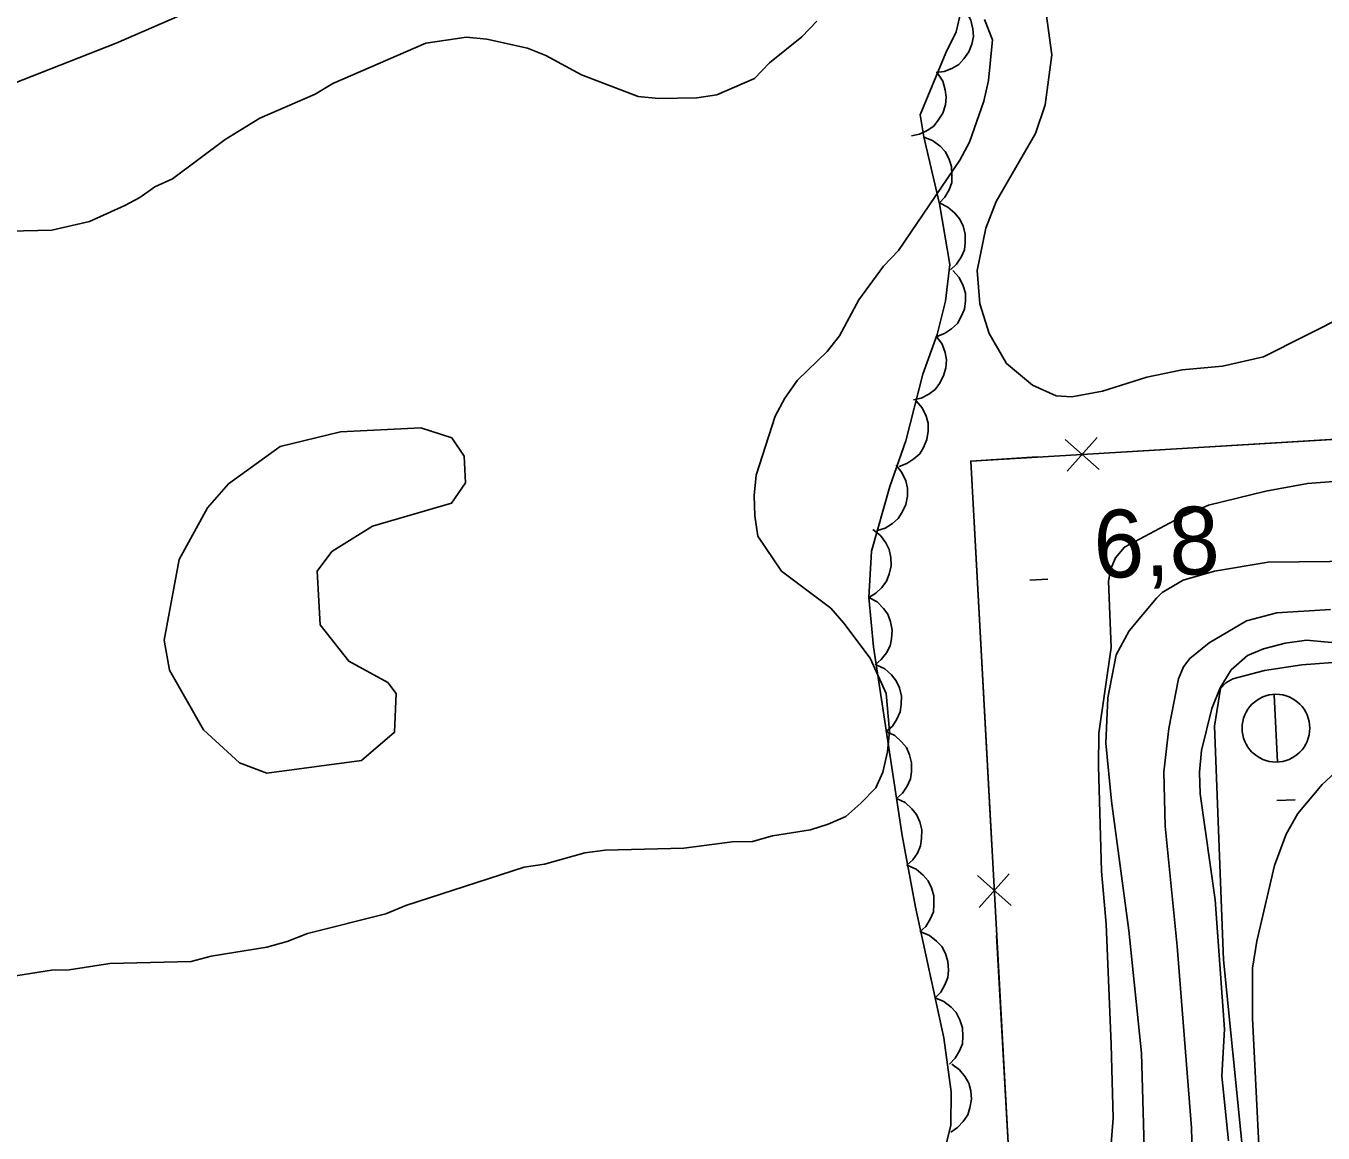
# Model space of a CAD drawing. Extents: x 336540 to 340074, y 5572036 to 5573747.
# Drawn here: x 337418.4 to 337475.9, y 5572991 to 5573040 of the extents above; entities that cross this region are included whole.
import ezdxf

# ---------------------------------------------------------------- set-up
doc = ezdxf.new("R2010")
doc.units = 0
for name, color, linetype in [('Niveau 19', 7, 'Continuous'), ('Niveau 2', 7, 'Continuous'), ('Niveau 27', 7, 'Continuous'), ('Niveau 3', 7, 'Continuous'), ('Niveau 36', 7, 'Continuous'), ('Niveau 37', 7, 'Continuous'), ('Niveau 44', 7, 'Continuous')]:
    doc.layers.add(name, color=color, linetype=linetype)

msp = doc.modelspace()

# ---------------------------------------------------------------- linework, layer by layer
at = {"layer": 'Niveau 19'}
msp.add_lwpolyline([(337476.44, 5572951.77), (337475.62, 5572953.45), (337475.28, 5572954.62), (337474.89, 5572957.02), (337474.73, 5572958.62), (337473.29, 5572984.82), (337472.73, 5572996.07), (337472.74, 5572998.28), (337472.93, 5572999.47), (337473.71, 5573002.82), (337474.23, 5573004.21), (337474.74, 5573005.13), (337475.82, 5573006.41), (337476.57, 5573007.11)], dxfattribs=at)
at = {"layer": 'Niveau 2'}
for points in [[(337406.35, 5573040.72), (337406.74, 5573039.21), (337407.99, 5573038.09), (337412.15, 5573036.27), (337413.69, 5573035.83), (337422.39, 5573039.25), (337426.4, 5573040.99)], [(337463.51, 5573041.23), (337463.84, 5573038.73), (337463.55, 5573036.51), (337463.12, 5573035.24), (337461.38, 5573032.23), (337460.92, 5573031.06), (337460.54, 5573029.18), (337460.65, 5573027.7), (337461.07, 5573026.39), (337461.83, 5573025.06), (337462.99, 5573024.1), (337464.03, 5573023.62), (337464.73, 5573023.58), (337466.09, 5573023.83), (337468.05, 5573024.46), (337469.62, 5573024.78), (337471.41, 5573024.94), (337473.22, 5573025.35), (337476.95, 5573027.23)], [(337460.86, 5573040.29), (337461.22, 5573039.4), (337461.04, 5573037.59), (337460.83, 5573036.68), (337460.2, 5573034.87), (337459.77, 5573034.07), (337457.05, 5573030.06), (337456.39, 5573029.37), (337455.3, 5573027.88), (337454.44, 5573026.28), (337453.89, 5573025.59), (337452.57, 5573024.32), (337452.02, 5573023.52), (337451.59, 5573022.72), (337450.75, 5573020.11), (337450.66, 5573019.21), (337450.68, 5573018.31), (337450.82, 5573017.41), (337451.87, 5573015.86), (337454.05, 5573014.22), (337454.63, 5573013.56), (337455.79, 5573012.01), (337456.5, 5573010.45), (337456.65, 5573008.77), (337456.56, 5573007.86), (337456.36, 5573006.96), (337456.04, 5573006.27), (337455.38, 5573005.58), (337454.72, 5573005), (337453.94, 5573004.65), (337453.15, 5573004.4), (337451.47, 5573004.14), (337450.58, 5573003.89), (337449.68, 5573003.87), (337447.54, 5573003.59), (337444.06, 5573003.51), (337443.16, 5573003.38), (337441.37, 5573002.88), (337440.47, 5573002.75), (337435.22, 5573001.05), (337434.33, 5573000.69), (337430.86, 5572999.82), (337429.97, 5572999.46), (337429.07, 5572999.21), (337426.6, 5572998.81), (337425.71, 5572998.57), (337422.11, 5572998.48), (337420.31, 5572998.21), (337419.52, 5572998.19), (337416.16, 5572997.66)], [(337422.77, 5573032.06), (337423.44, 5573032.41), (337424.1, 5573032.88), (337424.88, 5573033.24), (337427.21, 5573034.98), (337428.76, 5573035.92), (337431.21, 5573036.99), (337431.99, 5573037.46), (337436.11, 5573039.25), (337437.91, 5573039.52), (337438.81, 5573039.42), (337440.62, 5573039.02), (337441.42, 5573038.7), (337443.01, 5573037.84), (337445.51, 5573036.88), (337446.42, 5573036.79), (337448.11, 5573036.83), (337449, 5573036.96), (337450.67, 5573037.68), (337451.33, 5573038.37), (337452.77, 5573039.53), (337453.43, 5573040.22)], [(337415.14, 5573030.86), (337419.53, 5573030.97), (337421.21, 5573031.35), (337422.77, 5573032.06)], [(337429.06, 5573006.92), (337427.85, 5573007.37), (337426.25, 5573008.83), (337424.75, 5573011.47), (337424.52, 5573012.8), (337425.18, 5573016.38), (337426.43, 5573018.67), (337427.37, 5573019.73), (337429.66, 5573021.39), (337432.33, 5573022.03), (337435.89, 5573022.21), (337437.26, 5573021.77), (337437.8, 5573020.96), (337437.86, 5573019.77), (337437.25, 5573018.87), (337433.74, 5573017.86), (337431.94, 5573016.73), (337431.3, 5573015.86), (337431.43, 5573013.49), (337432.69, 5573011.87), (337434.43, 5573010.93), (337434.79, 5573010.45), (337434.72, 5573008.73), (337433.26, 5573007.47), (337429.06, 5573006.92)], [(337467.96, 5572989.29), (337467.82, 5572994.52), (337467.25, 5572999.95), (337466.49, 5573005.68), (337466.23, 5573008.24), (337466.33, 5573010.25), (337466.69, 5573012.16), (337467.27, 5573013.22), (337468.48, 5573014.67), (337468.74, 5573014.91), (337469.67, 5573015.47), (337471.05, 5573015.86), (337473.43, 5573016.26), (337485.74, 5573016.39)], [(337470.32, 5572980.1), (337469.99, 5572982.78), (337470.11, 5572988.31), (337470.04, 5572991.2), (337469.4, 5572999.25), (337468.87, 5573004.57), (337468.81, 5573006.97), (337469.03, 5573008.9), (337469.46, 5573011.1), (337469.68, 5573011.63), (337469.96, 5573012), (337470.81, 5573012.69), (337472.47, 5573013.66), (337473.82, 5573014.01), (337476.19, 5573014.17)], [(337471.67, 5572990.63), (337471.38, 5572993.49), (337471.5, 5572995.57), (337471.08, 5573001.3), (337470.41, 5573006), (337470.38, 5573006.96), (337470.47, 5573007.92), (337470.94, 5573009.78), (337471.31, 5573010.69), (337471.79, 5573011.49), (337472.51, 5573012.12), (337473.23, 5573012.42), (337474.18, 5573012.67), (337475.13, 5573012.81), (337477.05, 5573012.63)]]:
    msp.add_lwpolyline(points, dxfattribs=at)
at = {"layer": 'Niveau 27'}
for points in [[(337478.23, 5573019.98), (337475.17, 5573019.74), (337473.33, 5573019.41), (337470.78, 5573018.78), (337469.5, 5573018.23), (337467.06, 5573016.93), (337466.67, 5573016.45), (337466.46, 5573015.96), (337466.35, 5573015.42), (337466.47, 5573012.48), (337465.93, 5573008.68), (337465.91, 5573007.23), (337466.04, 5573002.58), (337466.25, 5573000.22), (337466.47, 5572994.89), (337466.56, 5572991.63), (337466.43, 5572989.93)], [(337476.61, 5572947.34), (337475.4, 5572947.76), (337475.12, 5572948.06), (337474.99, 5572948.41), (337474.53, 5572951.69), (337474.32, 5572954.15), (337473.78, 5572956.05), (337473.57, 5572958.41), (337473.64, 5572960.72), (337473.45, 5572962.89), (337473.17, 5572968.66), (337472.53, 5572973.59), (337472.26, 5572976.87), (337472.65, 5572982.5), (337472.16, 5572988.54), (337472.26, 5572990.55), (337471.45, 5572998.64), (337471.05, 5573009), (337471.32, 5573010.66), (337471.55, 5573010.92), (337471.87, 5573011.1), (337473.26, 5573011.46), (337474.92, 5573011.72), (337476.89, 5573011.86)]]:
    msp.add_lwpolyline(points, dxfattribs=at)
at = {"layer": 'Niveau 3'}
for p, q in [((337462.87, 5573015.47), (337463.67, 5573015.51)), ((337473.82, 5573005.7), (337474.62, 5573005.73))]:
    msp.add_line(p, q, dxfattribs=at)
at = {"layer": 'Niveau 36'}
msp.add_line((337473.85, 5573007.4), (337473.7, 5573010.39), dxfattribs=at)
msp.add_circle((337473.774, 5573008.908), 1.5, dxfattribs=at)
at = {"layer": 'Niveau 37'}
for p, q in [((337465.94, 5573020.37), (337464.44, 5573021.7)), ((337464.52, 5573020.29), (337465.85, 5573021.78)), ((337462.04, 5573001.05), (337460.55, 5573002.38)), ((337461.96, 5573002.46), (337460.63, 5573000.97))]:
    msp.add_line(p, q, dxfattribs=at)
for points in [[(337543.85, 5572928.37), (337465.55, 5572924.24), (337460.25, 5573020.74), (337583.41, 5573028.11), (337588.84, 5572931.19), (337559.32, 5572929.42), (337558.81, 5572938.85), (337543.51, 5572937.69), (337543.85, 5572928.37)], [(337467.18, 5573021.15), (337477.17, 5573021.75)], [(337460.64, 5573013.7), (337460.25, 5573020.74), (337463.19, 5573020.92)], [(337461.19, 5573003.71), (337460.64, 5573013.7)], [(337461.95, 5572989.73), (337461.4, 5572999.72)]]:
    msp.add_lwpolyline(points, dxfattribs=at)
at = {"layer": 'Niveau 44'}
for points in [[(337460.09, 5573041.84), (337459.61, 5573039.75), (337459.15, 5573038.82), (337458.01, 5573036.07), (337458.17, 5573035.1), (337458.87, 5573032.13), (337459.32, 5573029.44), (337459.13, 5573027.82), (337458.77, 5573026.34), (337458.13, 5573024.59), (337457.37, 5573021.63), (337456.67, 5573019.61), (337455.86, 5573016.75), (337455.73, 5573014.69), (337455.94, 5573012.51), (337457.21, 5573004.16), (337457.8, 5573000.98), (337459.06, 5572995.19), (337459.39, 5572992.8), (337459.37, 5572991.32), (337459.04, 5572989.99)], [(337460.05, 5573040.63), (337460.25, 5573040.27), (337460.34, 5573039.88), (337460.37, 5573039.55), (337460.3, 5573039.2), (337460.17, 5573038.86), (337459.94, 5573038.55), (337459.73, 5573038.3), (337459.42, 5573038.13), (337459.07, 5573037.99), (337458.72, 5573037.95)], [(337458.78, 5573037.92), (337459.01, 5573037.57), (337459.12, 5573037.18), (337459.17, 5573036.85), (337459.13, 5573036.51), (337459.01, 5573036.15), (337458.81, 5573035.83), (337458.61, 5573035.57), (337458.32, 5573035.38), (337457.98, 5573035.22), (337457.63, 5573035.15)], [(337458.17, 5573035.09), (337458.56, 5573034.94), (337458.89, 5573034.69), (337459.12, 5573034.45), (337459.28, 5573034.14), (337459.4, 5573033.79), (337459.42, 5573033.41), (337459.41, 5573033.08), (337459.29, 5573032.75), (337459.11, 5573032.43), (337458.86, 5573032.17)], [(337458.86, 5573032.17), (337459.24, 5573031.99), (337459.55, 5573031.72), (337459.76, 5573031.47), (337459.91, 5573031.15), (337460, 5573030.79), (337460, 5573030.41), (337459.97, 5573030.09), (337459.82, 5573029.77), (337459.62, 5573029.46), (337459.36, 5573029.21)], [(337459.46, 5573029.18), (337459.74, 5573028.87), (337459.91, 5573028.5), (337460.02, 5573028.18), (337460.02, 5573027.83), (337459.97, 5573027.47), (337459.81, 5573027.11), (337459.66, 5573026.83), (337459.4, 5573026.59), (337459.09, 5573026.39), (337458.75, 5573026.26)], [(337458.74, 5573026.26), (337458.99, 5573025.92), (337459.12, 5573025.54), (337459.18, 5573025.22), (337459.15, 5573024.87), (337459.05, 5573024.51), (337458.86, 5573024.18), (337458.67, 5573023.91), (337458.39, 5573023.7), (337458.06, 5573023.53), (337457.71, 5573023.45)], [(337457.83, 5573023.41), (337458.1, 5573023.1), (337458.27, 5573022.73), (337458.37, 5573022.41), (337458.37, 5573022.06), (337458.31, 5573021.7), (337458.16, 5573021.34), (337457.99, 5573021.06), (337457.73, 5573020.83), (337457.42, 5573020.63), (337457.08, 5573020.5)], [(337456.94, 5573020.55), (337457.2, 5573020.23), (337457.37, 5573019.86), (337457.45, 5573019.54), (337457.45, 5573019.19), (337457.38, 5573018.82), (337457.21, 5573018.48), (337457.04, 5573018.2), (337456.78, 5573017.97), (337456.46, 5573017.77), (337456.12, 5573017.66)], [(337455.92, 5573017.7), (337456.25, 5573017.44), (337456.49, 5573017.11), (337456.64, 5573016.82), (337456.71, 5573016.47), (337456.72, 5573016.1), (337456.63, 5573015.73), (337456.52, 5573015.42), (337456.31, 5573015.14), (337456.04, 5573014.88), (337455.73, 5573014.7)], [(337455.73, 5573014.7), (337456.1, 5573014.5), (337456.38, 5573014.21), (337456.58, 5573013.95), (337456.7, 5573013.62), (337456.77, 5573013.25), (337456.74, 5573012.87), (337456.68, 5573012.55), (337456.52, 5573012.24), (337456.29, 5573011.95), (337456.02, 5573011.72)], [(337456.06, 5573011.72), (337456.44, 5573011.54), (337456.74, 5573011.27), (337456.95, 5573011.01), (337457.09, 5573010.69), (337457.18, 5573010.33), (337457.17, 5573009.95), (337457.13, 5573009.63), (337456.98, 5573009.31), (337456.78, 5573009), (337456.51, 5573008.76)], [(337456.51, 5573008.76), (337456.89, 5573008.58), (337457.19, 5573008.3), (337457.4, 5573008.05), (337457.54, 5573007.73), (337457.63, 5573007.37), (337457.62, 5573006.98), (337457.58, 5573006.66), (337457.43, 5573006.34), (337457.23, 5573006.03), (337456.96, 5573005.79)], [(337456.96, 5573005.79), (337457.34, 5573005.61), (337457.64, 5573005.34), (337457.85, 5573005.08), (337457.99, 5573004.76), (337458.08, 5573004.4), (337458.07, 5573004.02), (337458.03, 5573003.69), (337457.89, 5573003.37), (337457.68, 5573003.07), (337457.41, 5573002.82)], [(337457.46, 5573002.83), (337457.84, 5573002.66), (337458.15, 5573002.4), (337458.37, 5573002.15), (337458.52, 5573001.84), (337458.62, 5573001.48), (337458.62, 5573001.1), (337458.6, 5573000.77), (337458.46, 5573000.45), (337458.26, 5573000.13), (337458, 5572999.88)], [(337458.04, 5572999.89), (337458.43, 5572999.73), (337458.74, 5572999.48), (337458.97, 5572999.24), (337459.13, 5572998.93), (337459.24, 5572998.57), (337459.26, 5572998.19), (337459.24, 5572997.86), (337459.11, 5572997.54), (337458.92, 5572997.22), (337458.68, 5572996.96)], [(337458.68, 5572996.96), (337459.06, 5572996.8), (337459.38, 5572996.55), (337459.61, 5572996.31), (337459.77, 5572995.99), (337459.88, 5572995.64), (337459.9, 5572995.26), (337459.88, 5572994.93), (337459.75, 5572994.61), (337459.56, 5572994.29), (337459.31, 5572994.02)], [(337459.41, 5572994.02), (337459.75, 5572993.78), (337460, 5572993.46), (337460.17, 5572993.18), (337460.25, 5572992.84), (337460.28, 5572992.47), (337460.21, 5572992.09), (337460.12, 5572991.78), (337459.92, 5572991.49), (337459.67, 5572991.22), (337459.37, 5572991.02)]]:
    msp.add_lwpolyline(points, dxfattribs=at)

# ---------------------------------------------------------------- texts
at = {"layer": 'Niveau 3'}
msp.add_text('6,8    ', height=2.9999, rotation=2.27627, dxfattribs=at).set_placement((337465.75, 5573015.54))

doc.saveas('drawing.dxf')
